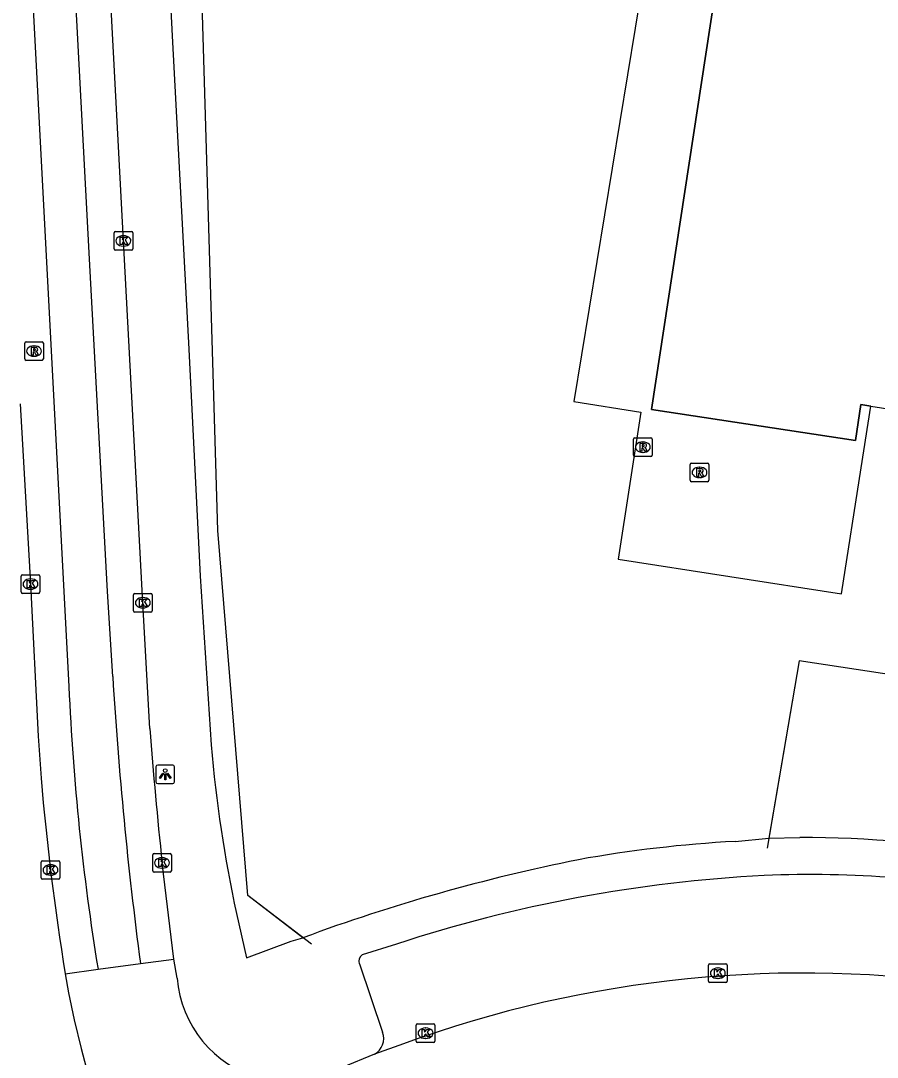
# Model space of a CAD drawing. Extents: x 161084 to 161928, y 385355 to 386522.
# Drawn here: x 161632.1 to 161678.1, y 385644.3 to 385700 of the extents above; entities that cross this region are included whole.
import ezdxf

# ---------------------------------------------------------------- set-up
doc = ezdxf.new("R2010")
doc.units = 0
for name, color, linetype in [('IMGEO_Fietspad_gesloten', 7, 'Continuous'), ('IMGEO_Groenvoorziening', 7, 'Continuous'), ('IMGEO_Hek', 7, 'Continuous'), ('IMGEO_Kolk', 7, 'Continuous'), ('IMGEO_Lichtpunt', 7, 'Continuous'), ('IMGEO_Pand', 7, 'Continuous'), ('IMGEO_Pand_overbouw', 7, 'Continuous'), ('IMGEO_Rijbaan_lokaal_gesloten', 7, 'Continuous'), ('IMGEO_Rijbaan_lokaal_open', 7, 'Continuous'), ('IMGEO_Rioolput', 7, 'Continuous'), ('IMGEO_Voetpad_open', 7, 'Continuous')]:
    doc.layers.add(name, color=color, linetype=linetype)

msp = doc.modelspace()

# ---------------------------------------------------------------- linework, layer by layer
at = {"layer": 'IMGEO_Fietspad_gesloten'}
for points in [[(161639.043, 385661.951), (161638.665, 385668.709), (161637.622, 385688.159), (161636.543, 385708.448)], [(161632.075, 385679.405), (161632.626, 385669.715), (161633.042, 385661.544), (161633.199, 385659.281)], [(161640.331, 385649.55), (161639.7, 385654.731)]]:
    msp.add_lwpolyline(points, dxfattribs=at)
for centre, radius, start, end in [((161878.818, 385680.13), 240.464, 184.33569, 186.06319), ((161764.613, 385670.165), 131.864, 184.7347, 189.3368)]:
    msp.add_arc(centre, radius, start, end, dxfattribs=at)
at = {"layer": 'IMGEO_Groenvoorziening'}
for points in [[(161647.27, 385650.706), (161644.305, 385652.971), (161642.698, 385672.6), (161641.606, 385709.392), (161640.789, 385741.931), (161699.889, 385744.784)], [(161693.233, 385670.8), (161688.569, 385671.315), (161687.387, 385663.539), (161673.944, 385665.59), (161672.313, 385656.055)]]:
    msp.add_lwpolyline(points, dxfattribs=at)
at = {"layer": 'IMGEO_Hek'}
for points in [[(161647.725, 385650.359), (161644.305, 385652.971), (161642.698, 385672.6), (161641.606, 385709.392), (161640.789, 385741.931), (161699.889, 385744.784)], [(161693.233, 385670.8), (161688.569, 385671.315), (161687.387, 385663.539), (161673.944, 385665.59), (161672.22, 385655.513)]]:
    msp.add_lwpolyline(points, dxfattribs=at)
at = {"layer": 'IMGEO_Kolk'}
for p, q in [((161637.121, 385687.733), (161637.121, 385688.585)), ((161637.196, 385688.659), (161638.048, 385688.659)), ((161637.609, 385688.439), (161637.634, 385688.439)), ((161638.122, 385688.585), (161638.122, 385687.733)), ((161637.632, 385687.879), (161637.607, 385687.879)), ((161638.048, 385687.659), (161637.196, 385687.659)), ((161632.125, 385669.289), (161632.125, 385670.141)), ((161632.2, 385670.215), (161633.052, 385670.215)), ((161632.613, 385669.995), (161632.638, 385669.995)), ((161633.126, 385670.141), (161633.126, 385669.289)), ((161632.636, 385669.435), (161632.611, 385669.435)), ((161633.052, 385669.215), (161632.2, 385669.215)), ((161638.164, 385668.283), (161638.164, 385669.135)), ((161638.239, 385669.209), (161639.091, 385669.209)), ((161638.652, 385668.989), (161638.677, 385668.989)), ((161639.165, 385669.135), (161639.165, 385668.283)), ((161638.675, 385668.429), (161638.65, 385668.429)), ((161639.091, 385668.209), (161638.239, 385668.209)), ((161639.199, 385654.305), (161639.199, 385655.157)), ((161639.274, 385655.231), (161640.126, 385655.231)), ((161639.687, 385655.011), (161639.712, 385655.011)), ((161640.2, 385655.157), (161640.2, 385654.305)), ((161633.2, 385653.923), (161633.2, 385654.775)), ((161633.275, 385654.849), (161634.127, 385654.849)), ((161633.688, 385654.629), (161633.713, 385654.629)), ((161634.201, 385654.775), (161634.201, 385653.923)), ((161639.71, 385654.451), (161639.685, 385654.451)), ((161634.127, 385653.849), (161633.275, 385653.849)), ((161633.711, 385654.069), (161633.686, 385654.069)), ((161640.126, 385654.231), (161639.274, 385654.231)), ((161669.074, 385648.376), (161669.074, 385649.228)), ((161669.149, 385649.302), (161670.001, 385649.302)), ((161669.562, 385649.082), (161669.587, 385649.082)), ((161670.075, 385649.228), (161670.075, 385648.376)), ((161670.001, 385648.302), (161669.149, 385648.302)), ((161669.585, 385648.522), (161669.56, 385648.522)), ((161653.36, 385645.151), (161653.36, 385646.003)), ((161653.435, 385646.077), (161654.287, 385646.077)), ((161654.361, 385646.003), (161654.361, 385645.151)), ((161653.848, 385645.857), (161653.873, 385645.857)), ((161654.287, 385645.077), (161653.435, 385645.077)), ((161653.871, 385645.297), (161653.846, 385645.297))]:
    msp.add_line(p, q, dxfattribs=at)
for points in [[(161637.121, 385687.733), (161637.121, 385688.585)], [(161637.196, 385688.659), (161638.048, 385688.659)], [(161637.442, 385688.359), (161637.565, 385688.359), (161637.565, 385688.208), (161637.695, 385688.359), (161637.859, 385688.359), (161637.713, 385688.208), (161637.866, 385687.959), (161637.714, 385687.959), (161637.629, 385688.123), (161637.565, 385688.056), (161637.565, 385687.959), (161637.442, 385687.959), (161637.442, 385688.359)], [(161638.122, 385688.585), (161638.122, 385687.733)], [(161638.048, 385687.659), (161637.196, 385687.659)], [(161632.125, 385669.289), (161632.125, 385670.141)], [(161632.2, 385670.215), (161633.052, 385670.215)], [(161633.126, 385670.141), (161633.126, 385669.289)], [(161632.446, 385669.915), (161632.569, 385669.915), (161632.569, 385669.764), (161632.699, 385669.915), (161632.863, 385669.915), (161632.717, 385669.764), (161632.87, 385669.515), (161632.718, 385669.515), (161632.633, 385669.679), (161632.569, 385669.612), (161632.569, 385669.515), (161632.446, 385669.515), (161632.446, 385669.915)], [(161633.052, 385669.215), (161632.2, 385669.215)], [(161638.164, 385668.283), (161638.164, 385669.135)], [(161638.239, 385669.209), (161639.091, 385669.209)], [(161638.485, 385668.909), (161638.608, 385668.909), (161638.608, 385668.758), (161638.738, 385668.909), (161638.902, 385668.909), (161638.756, 385668.758), (161638.909, 385668.509), (161638.757, 385668.509), (161638.672, 385668.673), (161638.608, 385668.606), (161638.608, 385668.509), (161638.485, 385668.509), (161638.485, 385668.909)], [(161639.165, 385669.135), (161639.165, 385668.283)], [(161639.091, 385668.209), (161638.239, 385668.209)], [(161639.199, 385654.305), (161639.199, 385655.157)], [(161639.274, 385655.231), (161640.126, 385655.231)], [(161639.52, 385654.931), (161639.643, 385654.931), (161639.643, 385654.78), (161639.773, 385654.931), (161639.937, 385654.931), (161639.791, 385654.78), (161639.944, 385654.531), (161639.792, 385654.531), (161639.707, 385654.695), (161639.643, 385654.628), (161639.643, 385654.531), (161639.52, 385654.531), (161639.52, 385654.931)], [(161640.2, 385655.157), (161640.2, 385654.305)], [(161633.2, 385653.923), (161633.2, 385654.775)], [(161633.275, 385654.849), (161634.127, 385654.849)], [(161633.521, 385654.549), (161633.644, 385654.549), (161633.644, 385654.398), (161633.774, 385654.549), (161633.938, 385654.549), (161633.792, 385654.398), (161633.945, 385654.149), (161633.793, 385654.149), (161633.708, 385654.313), (161633.644, 385654.246), (161633.644, 385654.149), (161633.521, 385654.149), (161633.521, 385654.549)], [(161634.201, 385654.775), (161634.201, 385653.923)], [(161634.127, 385653.849), (161633.275, 385653.849)], [(161640.126, 385654.231), (161639.274, 385654.231)], [(161669.074, 385648.376), (161669.074, 385649.228)], [(161669.149, 385649.302), (161670.001, 385649.302)], [(161669.395, 385649.002), (161669.518, 385649.002), (161669.518, 385648.851), (161669.648, 385649.002), (161669.812, 385649.002), (161669.666, 385648.851), (161669.819, 385648.602), (161669.667, 385648.602), (161669.582, 385648.766), (161669.518, 385648.699), (161669.518, 385648.602), (161669.395, 385648.602), (161669.395, 385649.002)], [(161670.075, 385649.228), (161670.075, 385648.376)], [(161670.001, 385648.302), (161669.149, 385648.302)], [(161653.36, 385645.151), (161653.36, 385646.003)], [(161653.435, 385646.077), (161654.287, 385646.077)], [(161654.361, 385646.003), (161654.361, 385645.151)], [(161653.681, 385645.777), (161653.804, 385645.777), (161653.804, 385645.626), (161653.934, 385645.777), (161654.098, 385645.777), (161653.952, 385645.626), (161654.105, 385645.377), (161653.953, 385645.377), (161653.868, 385645.541), (161653.804, 385645.474), (161653.804, 385645.377), (161653.681, 385645.377), (161653.681, 385645.777)], [(161654.287, 385645.077), (161653.435, 385645.077)]]:
    msp.add_lwpolyline(points, dxfattribs=at)
for centre, start, end in [((161637.198, 385688.583), 91.552, 178.448), ((161637.198, 385688.583), 91.552, 178.448), ((161638.046, 385688.583), 1.552, 88.448), ((161638.046, 385688.583), 1.552, 88.448), ((161637.198, 385687.735), 181.552, 268.448), ((161637.198, 385687.735), 181.552, 268.448), ((161638.046, 385687.735), 271.552, 358.448), ((161638.046, 385687.735), 271.552, 358.448), ((161632.202, 385670.139), 91.552, 178.448), ((161632.202, 385670.139), 91.552, 178.448), ((161633.05, 385670.139), 1.552, 88.448), ((161633.05, 385670.139), 1.552, 88.448), ((161632.202, 385669.291), 181.552, 268.448), ((161632.202, 385669.291), 181.552, 268.448), ((161633.05, 385669.291), 271.552, 358.448), ((161633.05, 385669.291), 271.552, 358.448), ((161638.241, 385669.133), 91.552, 178.448), ((161638.241, 385669.133), 91.552, 178.448), ((161639.089, 385669.133), 1.552, 88.448), ((161639.089, 385669.133), 1.552, 88.448), ((161638.241, 385668.285), 181.552, 268.448), ((161638.241, 385668.285), 181.552, 268.448), ((161639.089, 385668.285), 271.552, 358.448), ((161639.089, 385668.285), 271.552, 358.448), ((161639.276, 385655.155), 91.552, 178.448), ((161639.276, 385655.155), 91.552, 178.448), ((161640.124, 385655.155), 1.552, 88.448), ((161640.124, 385655.155), 1.552, 88.448), ((161633.277, 385654.773), 91.552, 178.448), ((161633.277, 385654.773), 91.552, 178.448), ((161634.125, 385654.773), 1.552, 88.448), ((161634.125, 385654.773), 1.552, 88.448), ((161633.277, 385653.925), 181.552, 268.448), ((161633.277, 385653.925), 181.552, 268.448), ((161634.125, 385653.925), 271.552, 358.448), ((161634.125, 385653.925), 271.552, 358.448), ((161639.276, 385654.307), 181.552, 268.448), ((161639.276, 385654.307), 181.552, 268.448), ((161640.124, 385654.307), 271.552, 358.448), ((161640.124, 385654.307), 271.552, 358.448), ((161669.151, 385649.226), 91.552, 178.448), ((161669.151, 385649.226), 91.552, 178.448), ((161669.999, 385649.226), 1.552, 88.448), ((161669.999, 385649.226), 1.552, 88.448), ((161669.151, 385648.378), 181.552, 268.448), ((161669.151, 385648.378), 181.552, 268.448), ((161669.999, 385648.378), 271.552, 358.448), ((161669.999, 385648.378), 271.552, 358.448), ((161653.437, 385646.001), 91.552, 178.448), ((161653.437, 385646.001), 91.552, 178.448), ((161654.285, 385646.001), 1.552, 88.448), ((161654.285, 385646.001), 1.552, 88.448), ((161653.437, 385645.153), 181.552, 268.448), ((161653.437, 385645.153), 181.552, 268.448), ((161654.285, 385645.153), 271.552, 358.448), ((161654.285, 385645.153), 271.552, 358.448)]:
    msp.add_arc(centre, 0.0765, start, end, dxfattribs=at)
for centre, major_axis, ratio, start_param, end_param in [((161637.608, 385688.159), (-0.387, 0.002), 0.722429, 4.712389, 7.853982), ((161637.633, 385688.159), (-0.39, 0.002), 0.717154, 1.570796, 4.712389), ((161632.612, 385669.715), (-0.387, 0.002), 0.722429, 4.712389, 7.853982), ((161632.637, 385669.715), (-0.39, 0.002), 0.717154, 1.570796, 4.712389), ((161638.651, 385668.709), (-0.387, 0.002), 0.722429, 4.712389, 7.853982), ((161638.676, 385668.709), (-0.39, 0.002), 0.717154, 1.570796, 4.712389), ((161639.686, 385654.731), (-0.387, 0.002), 0.722429, 4.712389, 7.853982), ((161639.711, 385654.731), (-0.39, 0.002), 0.717154, 1.570796, 4.712389), ((161633.687, 385654.349), (-0.387, 0.002), 0.722429, 4.712389, 7.853982), ((161633.712, 385654.349), (-0.39, 0.002), 0.717154, 1.570796, 4.712389), ((161669.561, 385648.802), (-0.387, 0.002), 0.722429, 4.712389, 7.853982), ((161669.586, 385648.802), (-0.39, 0.002), 0.717154, 1.570796, 4.712389), ((161653.847, 385645.577), (-0.387, 0.002), 0.722429, 4.712389, 7.853982), ((161653.872, 385645.577), (-0.39, 0.002), 0.717154, 1.570796, 4.712389)]:
    msp.add_ellipse(centre, major_axis=major_axis, ratio=ratio, start_param=start_param, end_param=end_param, dxfattribs=at)
at = {"layer": 'IMGEO_Lichtpunt'}
for p, q in [((161640.272, 385659.989), (161639.464, 385659.989)), ((161640.272, 385659.989), (161639.464, 385659.989)), ((161639.37, 385659.894), (161639.37, 385659.087)), ((161639.37, 385659.894), (161639.37, 385659.087)), ((161640.366, 385659.087), (161640.366, 385659.894)), ((161640.366, 385659.087), (161640.366, 385659.894)), ((161639.464, 385658.993), (161640.272, 385658.993)), ((161639.464, 385658.993), (161640.272, 385658.993))]:
    msp.add_line(p, q, dxfattribs=at)
for points in [[(161639.744, 385659.558), (161639.783, 385659.53), (161639.595, 385659.268), (161639.557, 385659.295), (161639.744, 385659.558)], [(161639.846, 385659.51), (161639.893, 385659.51), (161639.893, 385659.188), (161639.846, 385659.188), (161639.846, 385659.51)], [(161639.956, 385659.53), (161639.994, 385659.557), (161640.181, 385659.295), (161640.142, 385659.267), (161639.956, 385659.53)]]:
    msp.add_lwpolyline(points, dxfattribs=at)
msp.add_circle((161639.869, 385659.692), 0.0994, dxfattribs=at)
for centre, start, end in [((161639.464, 385659.894), 90, 180), ((161639.464, 385659.894), 90, 180), ((161640.272, 385659.894), 0, 90), ((161640.272, 385659.894), 0, 90), ((161639.464, 385659.087), 180, 270), ((161639.464, 385659.087), 180, 270), ((161640.272, 385659.087), 270, 0), ((161640.272, 385659.087), 270, 360)]:
    msp.add_arc(centre, 0.0946, start, end, dxfattribs=at)
at = {"layer": 'IMGEO_Pand'}
msp.add_lwpolyline([(161720.576, 385670.614), (161736.903, 385668.161), (161738.873, 385680.809), (161740.284, 385689.872), (161741.317, 385696.504), (161742.728, 385705.567), (161744.697, 385718.205), (161669.834, 385729.754), (161665.957, 385704.625), (161669.817, 385704.067), (161666.01, 385679.104), (161676.969, 385677.435), (161677.26, 385679.369), (161677.793, 385679.285), (161694.988, 385676.596)], dxfattribs=at)
at = {"layer": 'IMGEO_Pand_overbouw'}
msp.add_lwpolyline([(161665.957, 385704.625), (161661.836, 385679.521), (161665.435, 385678.961), (161664.208, 385671.051), (161676.226, 385669.186), (161677.277, 385675.957), (161677.793, 385679.285), (161677.26, 385679.369), (161676.969, 385677.435), (161666.01, 385679.104), (161669.817, 385704.067)], close=True, dxfattribs=at)
at = {"layer": 'IMGEO_Rijbaan_lokaal_gesloten'}
for points in [[(161637.045, 385664.756), (161636.768, 385669.312), (161635.781, 385687.511), (161632.635, 385746.638), (161634.503, 385746.649)], [(161628.718, 385742.073), (161630.585, 385742.201), (161631.543, 385723.975), (161632.458, 385706.428), (161634.689, 385664.208)], [(161636.258, 385649.01), (161638.536, 385649.317)]]:
    msp.add_lwpolyline(points, dxfattribs=at)
for centre, radius, start, end in [((161854.788, 385677.993), 218.145, 183.47876, 187.55354), ((161763.472, 385669.823), 128.906, 182.49665, 189.29171)]:
    msp.add_arc(centre, radius, start, end, dxfattribs=at)
at = {"layer": 'IMGEO_Rijbaan_lokaal_open'}
for points in [[(161638.536, 385649.317), (161640.331, 385649.55)], [(161640.503, 385648.533), (161640.331, 385649.55)], [(161634.496, 385648.772), (161636.258, 385649.01)], [(161634.496, 385648.772), (161634.673, 385647.743), (161634.967, 385646.297), (161635.349, 385644.761), (161636.138, 385641.761), (161637.476, 385636.963)], [(161652.681, 385645.013), (161651.118, 385644.447)], [(161651.118, 385644.447), (161649.385, 385643.73)]]:
    msp.add_lwpolyline(points, dxfattribs=at)
for centre, radius, start, end in [((161674.192, 385585.975), 62.835, 81.39883, 110.01942), ((161646.642, 385649.057), 6.162, 184.881, 253.8468)]:
    msp.add_arc(centre, radius, start, end, dxfattribs=at)
at = {"layer": 'IMGEO_Rioolput'}
for p, q in [((161632.317, 385681.812), (161632.317, 385682.664)), ((161632.392, 385682.738), (161633.244, 385682.738)), ((161632.805, 385682.518), (161632.83, 385682.518)), ((161633.318, 385682.664), (161633.318, 385681.812)), ((161633.244, 385681.738), (161632.392, 385681.738)), ((161632.828, 385681.958), (161632.803, 385681.958)), ((161665.041, 385676.647), (161665.041, 385677.499)), ((161665.116, 385677.573), (161665.968, 385677.573)), ((161665.529, 385677.353), (161665.554, 385677.353)), ((161666.042, 385677.499), (161666.042, 385676.647)), ((161665.552, 385676.793), (161665.527, 385676.793)), ((161665.968, 385676.573), (161665.116, 385676.573)), ((161668.088, 385675.292), (161668.088, 385676.144)), ((161668.163, 385676.218), (161669.015, 385676.218)), ((161669.089, 385676.144), (161669.089, 385675.292)), ((161668.576, 385675.998), (161668.601, 385675.998)), ((161669.015, 385675.218), (161668.163, 385675.218)), ((161668.599, 385675.438), (161668.574, 385675.438))]:
    msp.add_line(p, q, dxfattribs=at)
for points in [[(161632.317, 385681.812), (161632.317, 385682.664)], [(161632.392, 385682.738), (161633.244, 385682.738)], [(161632.906, 385682.436), (161632.654, 385682.438), (161632.654, 385682.038)], [(161632.654, 385682.038), (161632.778, 385682.038), (161632.778, 385682.2), (161632.789, 385682.2)], [(161632.832, 385682.357), (161632.778, 385682.357), (161632.778, 385682.276)], [(161632.778, 385682.276), (161632.83, 385682.276)], [(161633.318, 385682.664), (161633.318, 385681.812)], [(161633.244, 385681.738), (161632.392, 385681.738)], [(161632.836, 385682.171), (161632.907, 385682.038), (161633.047, 385682.038), (161632.982, 385682.164)], [(161665.041, 385676.647), (161665.041, 385677.499)], [(161665.116, 385677.573), (161665.968, 385677.573)], [(161665.63, 385677.271), (161665.378, 385677.273), (161665.378, 385676.873)], [(161665.556, 385677.192), (161665.502, 385677.192), (161665.502, 385677.111)], [(161666.042, 385677.499), (161666.042, 385676.647)], [(161665.378, 385676.873), (161665.502, 385676.873), (161665.502, 385677.035), (161665.513, 385677.035)], [(161665.502, 385677.111), (161665.554, 385677.111)], [(161665.56, 385677.006), (161665.631, 385676.873), (161665.771, 385676.873), (161665.706, 385676.999)], [(161665.968, 385676.573), (161665.116, 385676.573)], [(161668.088, 385675.292), (161668.088, 385676.144)], [(161668.163, 385676.218), (161669.015, 385676.218)], [(161669.089, 385676.144), (161669.089, 385675.292)], [(161668.677, 385675.916), (161668.425, 385675.918), (161668.425, 385675.518)], [(161668.425, 385675.518), (161668.549, 385675.518), (161668.549, 385675.68), (161668.56, 385675.68)], [(161668.603, 385675.837), (161668.549, 385675.837), (161668.549, 385675.756)], [(161668.549, 385675.756), (161668.601, 385675.756)], [(161668.607, 385675.651), (161668.678, 385675.518), (161668.818, 385675.518), (161668.753, 385675.644)], [(161669.015, 385675.218), (161668.163, 385675.218)]]:
    msp.add_lwpolyline(points, dxfattribs=at)
for centre, radius, start, end in [((161632.394, 385682.662), 0.0765, 91.552, 178.448), ((161632.394, 385682.662), 0.0765, 91.552, 178.448), ((161632.788, 385682.147), 0.0533, 26.0293, 88.6989), ((161632.814, 385682.465), 0.19, 274.7715, 282.9687), ((161632.838, 385682.261), 0.0964, 77.0061, 93.1865), ((161632.852, 385682.318), 0.0378, 276.6634, 79.6772), ((161632.905, 385682.326), 0.109, 350.3612, 89.416), ((161632.903, 385682.326), 0.112, 277.5842, 350.9817), ((161632.887, 385682.111), 0.108, 29.5134, 73.7905), ((161633.242, 385682.662), 0.0765, 1.552, 88.448), ((161633.242, 385682.662), 0.0765, 1.552, 88.448), ((161632.394, 385681.814), 0.0765, 181.552, 268.448), ((161632.394, 385681.814), 0.0765, 181.552, 268.448), ((161633.242, 385681.814), 0.0765, 271.552, 358.448), ((161633.242, 385681.814), 0.0765, 271.552, 358.448), ((161665.118, 385677.497), 0.0765, 91.552, 178.448), ((161665.118, 385677.497), 0.0765, 91.552, 178.448), ((161665.562, 385677.096), 0.0964, 77.0061, 93.1865), ((161665.576, 385677.153), 0.0378, 276.6634, 79.6772), ((161665.629, 385677.161), 0.109, 350.3612, 89.416), ((161665.966, 385677.497), 0.0765, 1.552, 88.448), ((161665.966, 385677.497), 0.0765, 1.552, 88.448), ((161665.118, 385676.649), 0.0765, 181.552, 268.448), ((161665.118, 385676.649), 0.0765, 181.552, 268.448), ((161665.512, 385676.982), 0.0533, 26.0293, 88.6989), ((161665.538, 385677.3), 0.19, 274.7715, 282.9687), ((161665.627, 385677.161), 0.112, 277.5842, 350.9817), ((161665.611, 385676.946), 0.108, 29.5134, 73.7905), ((161665.966, 385676.649), 0.0765, 271.552, 358.448), ((161665.966, 385676.649), 0.0765, 271.552, 358.448), ((161668.165, 385676.142), 0.0765, 91.552, 178.448), ((161668.165, 385676.142), 0.0765, 91.552, 178.448), ((161669.013, 385676.142), 0.0765, 1.552, 88.448), ((161669.013, 385676.142), 0.0765, 1.552, 88.448), ((161668.559, 385675.627), 0.0533, 26.0293, 88.6989), ((161668.585, 385675.945), 0.19, 274.7715, 282.9687), ((161668.609, 385675.741), 0.0964, 77.0061, 93.1865), ((161668.623, 385675.798), 0.0378, 276.6634, 79.6772), ((161668.676, 385675.806), 0.109, 350.3612, 89.416), ((161668.674, 385675.806), 0.112, 277.5842, 350.9817), ((161668.658, 385675.591), 0.108, 29.5134, 73.7905), ((161668.165, 385675.294), 0.0765, 181.552, 268.448), ((161668.165, 385675.294), 0.0765, 181.552, 268.448), ((161669.013, 385675.294), 0.0765, 271.552, 358.448), ((161669.013, 385675.294), 0.0765, 271.552, 358.448)]:
    msp.add_arc(centre, radius, start, end, dxfattribs=at)
for centre, major_axis, ratio, start_param, end_param in [((161632.804, 385682.238), (-0.387, 0.002), 0.722429, 4.712389, 7.853982), ((161632.829, 385682.238), (-0.39, 0.002), 0.717154, 1.570796, 4.712389), ((161665.528, 385677.073), (-0.387, 0.002), 0.722429, 4.712389, 7.853982), ((161665.553, 385677.073), (-0.39, 0.002), 0.717154, 1.570796, 4.712389), ((161668.575, 385675.718), (-0.387, 0.002), 0.722429, 4.712389, 7.853982), ((161668.6, 385675.718), (-0.39, 0.002), 0.717154, 1.570796, 4.712389)]:
    msp.add_ellipse(centre, major_axis=major_axis, ratio=ratio, start_param=start_param, end_param=end_param, dxfattribs=at)
at = {"layer": 'IMGEO_Voetpad_open'}
for points in [[(161638.924, 385742.7), (161638.885, 385740.791), (161638.727, 385731.962), (161638.734, 385726.786), (161639.511, 385713.409), (161639.699, 385709.593), (161640.264, 385698.848), (161641.13, 385682.335), (161641.738, 385670.144), (161642.335, 385661.07)], [(161670.508, 385655.883), (161672.313, 385656.055)], [(161672.313, 385656.055), (161673.977, 385656.086)], [(161643.697, 385652.013), (161644.245, 385649.619), (161646.643, 385650.518), (161647.27, 385650.706)], [(161652.306, 385650.368), (161650.456, 385649.792)], [(161650.302, 385649.303), (161651.551, 385645.624)]]:
    msp.add_lwpolyline(points, dxfattribs=at)
for centre, radius, start, end in [((161714.386, 385667.274), 72.317, 184.92148, 192.18274), ((161674.339, 385599.958), 56.129, 79.0972, 90.37), ((161674.096, 385588.486), 67.493, 93.04747, 100.25624), ((161681.5, 385558.081), 98.748, 101.34268, 110.28222), ((161676.044, 385577.797), 76.355, 92.98728, 108.11298), ((161674.604, 385596.232), 57.872, 78.45073, 92.51493), ((161650.718, 385649.441), 0.439, 126.7532, 198.2854), ((161650.646, 385645.289), 0.965, 299.2638, 20.3406)]:
    msp.add_arc(centre, radius, start, end, dxfattribs=at)

doc.saveas('drawing.dxf')
